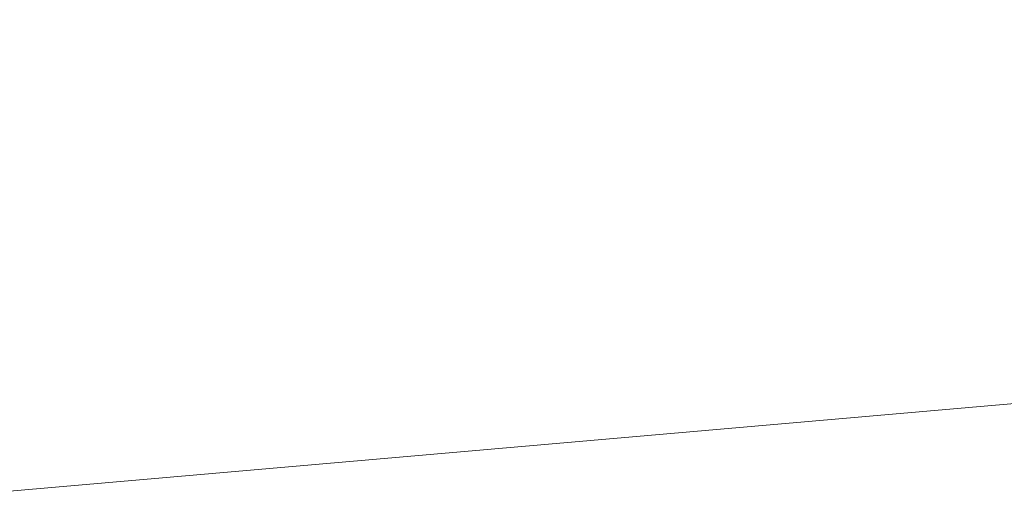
# Model space of a CAD drawing. Header units: millimetres. Extents: x 786 to 42540, y -7760 to 3796.
# Tile 180 of 1056: x 24497 to 24570, y -5487 to -5451. Entities that reach past the tile are written whole.
import ezdxf

# ---------------------------------------------------------------- set-up
doc = ezdxf.new("R2010")
doc.units = ezdxf.units.MM
for name, color, linetype, lineweight in [('A-DETL', 7, 'Continuous', 25), ('A-FLOR', 7, 'Continuous', 13), ('A-FLOR-PATT', 7, 'Continuous', 25)]:
    doc.layers.add(name, color=color, linetype=linetype, lineweight=lineweight)

msp = doc.modelspace()

# ---------------------------------------------------------------- hatches: boundary and pattern name
at = {"layer": 'A-FLOR-PATT', "lineweight": 5}
h = msp.add_hatch(dxfattribs=at)
h.set_pattern_fill('FP_10', color=256, style=0, pattern_type=2)
h.set_pattern_definition([(50, (48694.2, -5700), (291.4942, -25.5022), [30.48, -335.28]), (355, (48694.2, -5700), (-56.389, 305.691), [24.384, -268.224]), (100.451, (48718.5, -5702.12), (235.108, 280.1865), [25.904, -284.944]), (46.184, (48694.2, -5618.72), (433.727, -67.2684), [45.72, -502.92]), (96.636, (48730.35, -5624.33), (379.844, 395.8845), [38.856, -427.416]), (351.184, (48694.2, -5618.7), (379.848, 395.881), [36.576, -402.336]), (21, (48734.85, -5639.04), (242.5828, -163.624), [30.48, -335.28]), (326, (48734.85, -5639.04), (98.883, 294.701), [24.384, -268.224]), (71.451, (48755.06, -5652.68), (341.4672, 131.074), [25.904, -284.944]), (37.5, (48694.21, -5700), (4.9419, 135.28833), [13.411, -251.562, 13.411, -258.877, -269.24]), (37.5, (48694.21, -5700), (4.9419, 135.28833), [-537.261, 13.411, -255.829]), (7.5, (48694.21, -5700), (106.9117, 160.2891), [13.411, -141.834, 13.411, -245.466, -102.616]), (7.5, (48694.21, -5700), (106.9117, 160.2891), [-414.122, 13.411, -89.205]), (327.5, (48603.58, -5700), (216.9455, -9.16625), [13.411, -88.189, 13.411, -303.581, -420.624]), (327.5, (48603.58, -5700), (216.9455, -9.16625), [-418.592, 13.411, -407.213]), (317.5, (48562.94, -5700), (237.0069, 40.6827), [13.411, -118.669, 13.411, -197.104, -298.704]), (317.5, (48562.94, -5700), (237.0069, 40.6827), [-342.595, 13.411, -285.293])])
h.paths.add_polyline_path([(22284.271, -5746), (23230.271, -5746), (23230.271, -5561.233), (22284.271, -5652.245), (22284.271, -5678.66)])
h.paths.add_polyline_path([(23530.271, -5746), (25874.017, -5746), (25874.017, -5319.199), (24694.828, -5424.661), (23530.271, -5532.792), (23530.271, -5678.66)])

# ---------------------------------------------------------------- linework, layer by layer
at = {"layer": 'A-DETL', "lineweight": 5}
msp.add_line((25874.017, -5365.375), (23530.271, -5570.427), dxfattribs=at)
at = {"layer": 'A-FLOR', "lineweight": 25}
msp.add_open_spline([(25874.017, -5267), (25526.659, -5297.441), (24745.314, -5367.137), (23964.133, -5439.588), (23530.271, -5480.562)], degree=3, knots=[0, 0, 0, 0, 0.444444, 1, 1, 1, 1], dxfattribs=at)

doc.saveas('drawing.dxf')
